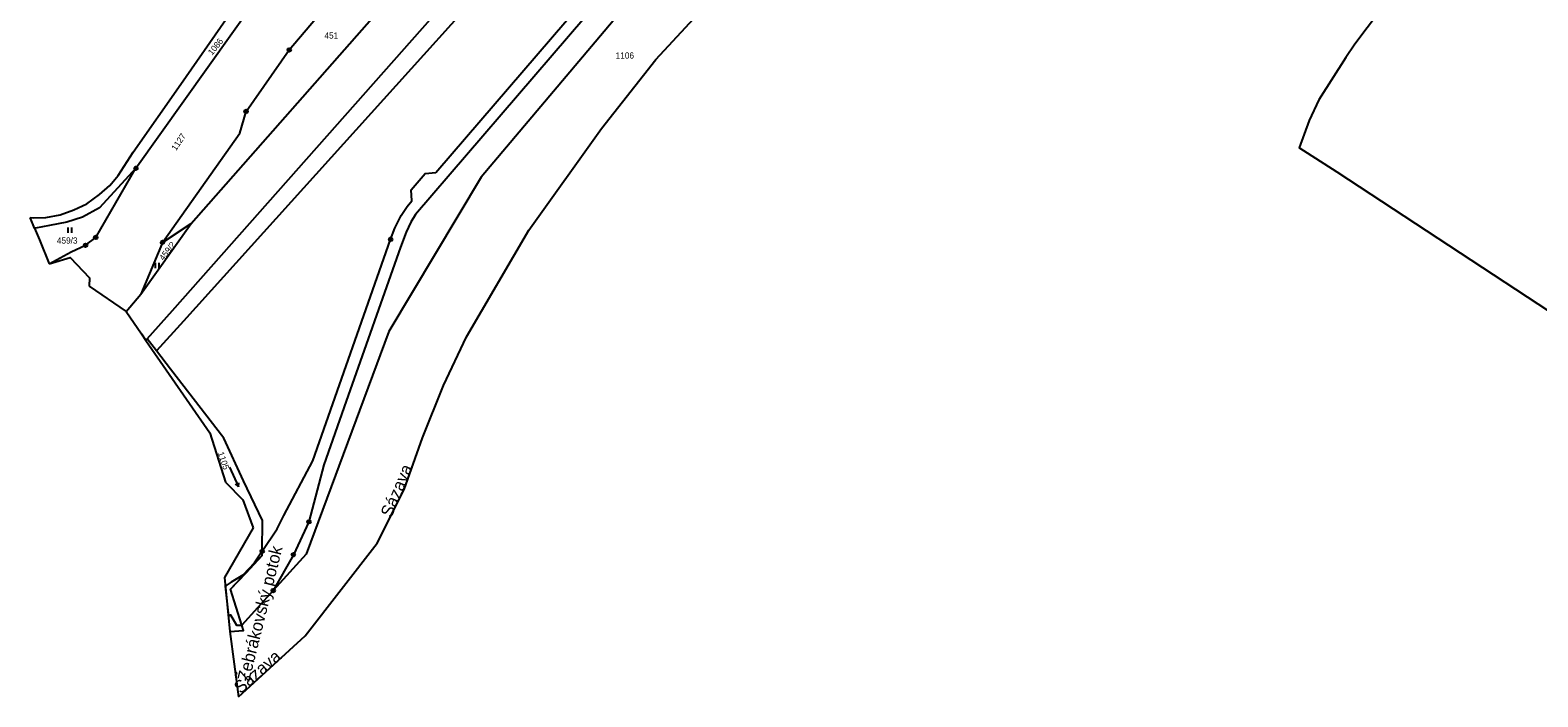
# Model space of a CAD drawing. Extents: x -680203 to -673936, y -1102717 to -1093650.
# Drawn here: x -680071.5 to -679656.1, y -1099045.2 to -1098861.6 of the extents above; entities that cross this region are included whole.
import ezdxf

# ---------------------------------------------------------------- set-up
doc = ezdxf.new("R2010")
doc.units = 0
for name, color, linetype in [('SOxx02xx_Koleje_param další_Popis10', 7, 'Continuous'), ('SOxx02xx_Staničení_Popis10', 7, 'Continuous'), ('SOxxxxxx_Koleje_hlavní_body_Popis10', 7, 'Continuous'), ('SOxxxxxx_Koleje_LN_parametry_Popis10', 7, 'Continuous'), ('SOxxxxxx_Osa_bod_P', 7, 'Continuous'), ('x_prac', 7, 'Continuous')]:
    doc.layers.add(name, color=color, linetype=linetype)

msp = doc.modelspace()

# ---------------------------------------------------------------- linework, layer by layer
at = {"layer": 'SOxx02xx_Koleje_param další_Popis10'}
for centre, radius in [((-680000.07, -1098867.08), 0.5), ((-680000.07, -1098867.08), 0.0303), ((-680011.96, -1098884.01), 0.5), ((-680011.96, -1098884.01), 0.0303), ((-680042.3, -1098899.68), 0.5), ((-680042.3, -1098899.68), 0.0303), ((-680056.17, -1098920.87), 0.5), ((-680056.17, -1098920.87), 0.0303), ((-680053.38, -1098918.72), 0.5), ((-680053.38, -1098918.72), 0.0303), ((-680034.99, -1098920.07), 0.5), ((-680034.99, -1098920.07), 0.0303), ((-679972.14, -1098919.25), 0.5), ((-679972.14, -1098919.25), 0.0303), ((-679994.66, -1098997.02), 0.5), ((-679994.66, -1098997.02), 0.0303), ((-680007.52, -1099005.13), 0.5), ((-680007.52, -1099005.13), 0.0303), ((-679998.95, -1099006.06), 0.5), ((-679998.95, -1099006.06), 0.0303), ((-680004.49, -1099015.94), 0.5), ((-680004.49, -1099015.94), 0.0303)]:
    msp.add_circle(centre, radius, dxfattribs=at)
at = {"layer": 'SOxxxxxx_Koleje_hlavní_body_Popis10'}
for p, q in [((-680061, -1098917.44), (-680061, -1098915.94)), ((-680060, -1098917.44), (-680060, -1098915.94)), ((-680036.9, -1098927.17), (-680036.9, -1098925.67)), ((-680035.9, -1098927.17), (-680035.9, -1098925.67)), ((-680016.57, -1098981.93), (-680014.03, -1098987.37)), ((-680014.03, -1098987.37), (-680014.9, -1098986.69)), ((-680014.03, -1098987.37), (-680013.99, -1098986.27))]:
    msp.add_line(p, q, dxfattribs=at)
at = {"layer": 'SOxxxxxx_Koleje_LN_parametry_Popis10'}
msp.add_lwpolyline([(-680016.07, -1099013.6), (-680017.69, -1099014.76), (-680016.84, -1099023.02), (-680016.23, -1099022.65), (-680014.65, -1099025.48), (-680013.16, -1099025.49), (-680016.28, -1099015.59), (-680011.99, -1099011.04), (-680007.53, -1099006.3), (-680007.52, -1099005.13), (-680009.73, -1099008.36), (-680012.9, -1099011.72)], close=True, dxfattribs=at)
at = {"layer": 'x_prac'}
for p, q in [((-680027.07, -1098914.87), (-679940.7, -1098816.85)), ((-679678.92, -1098828.79), (-679706.47, -1098865.46)), ((-680029.98, -1098876.52), (-680017.52, -1098858.7)), ((-679899.04, -1098869.74), (-679886.23, -1098855.84)), ((-679706.47, -1098865.46), (-679708.97, -1098869.17)), ((-679708.97, -1098869.17), (-679716.38, -1098880.82)), ((-680043.09, -1098895.25), (-680029.98, -1098876.52)), ((-679711.32, -1098900.71), (-679721.8, -1098894.02)), ((-679613.59, -1098964.99), (-679711.32, -1098900.71)), ((-680071.46, -1098913.22), (-680070.58, -1098913.3)), ((-680070.23, -1098916.2), (-680071.46, -1098913.22)), ((-680070, -1098916.16), (-680070.23, -1098916.2)), ((-680070.23, -1098916.2), (-680068.93, -1098919.34)), ((-680040.98, -1098934.36), (-680027.07, -1098914.87)), ((-680034.99, -1098920.07), (-680027.07, -1098914.87)), ((-680068.93, -1098919.34), (-680066.18, -1098926)), ((-680034.99, -1098920.07), (-680040.98, -1098934.36)), ((-680055.23, -1098932.17), (-680044.98, -1098939.14)), ((-680044.98, -1098939.14), (-680040.98, -1098934.36)), ((-680044.98, -1098939.14), (-680040.82, -1098945.29)), ((-680040.82, -1098945.29), (-680039.6, -1098947.1)), ((-680039.6, -1098947.1), (-680039.19, -1098946.64)), ((-680036.63, -1098949.97), (-680039.19, -1098946.64)), ((-680039.6, -1098947.1), (-680033.16, -1098956.38)), ((-680010.01, -1098998.64), (-680017.94, -1099012.35)), ((-679995.42, -1099005.96), (-680004.49, -1099015.94)), ((-679998.95, -1099006.06), (-680004.49, -1099015.94)), ((-680017.94, -1099012.35), (-680016.41, -1099027.19)), ((-680004.49, -1099015.94), (-680013.16, -1099025.49)), ((-680016.41, -1099027.19), (-680014.06, -1099045.2))]:
    msp.add_line(p, q, dxfattribs=at)
for points in [[(-679757.33, -1098649.83), (-679768.47, -1098660.13), (-679795.98, -1098687.73), (-679829.02, -1098724.8), (-679889.35, -1098786.74), (-680029.19, -1098941.72), (-680036.63, -1098949.97)], [(-680039.19, -1098946.64), (-680032.26, -1098938.81), (-679894.51, -1098783.26), (-679834.78, -1098720.23), (-679800.07, -1098683.98), (-679773.27, -1098656.27)], [(-679815.91, -1098732.57), (-679846.43, -1098779.44), (-679878.06, -1098824.68), (-679903.84, -1098850.76), (-679947.17, -1098902.09), (-679972.63, -1098944.61), (-679995.42, -1099005.96)], [(-679873.25, -1098805.18), (-679909.13, -1098846.94), (-679965.25, -1098912.41)], [(-679959.66, -1098900.84), (-679911.78, -1098845.03), (-679883.7, -1098812.42)], [(-680042.3, -1098899.68), (-680002.65, -1098843.97), (-679975.82, -1098820.12), (-679961.2, -1098817.62), (-679962.79, -1098821.87)], [(-680034.99, -1098920.07), (-680013.72, -1098889.98), (-680011.96, -1098884.01), (-680000.07, -1098867.08), (-679964.32, -1098824.8)], [(-679951.23, -1098946.12), (-679934.1, -1098916.68), (-679914.07, -1098888.74), (-679899.04, -1098869.74)], [(-679716.38, -1098880.82), (-679719.06, -1098886.51), (-679721.8, -1098894.02)], [(-680070.58, -1098913.3), (-680067.18, -1098913.18), (-680063.18, -1098912.49), (-680059.45, -1098911.1), (-680055.85, -1098909.47), (-680052.36, -1098906.87), (-680049.52, -1098904.43), (-680047.18, -1098901.64), (-680043.09, -1098895.25)], [(-680042.3, -1098899.68), (-680052.36, -1098910.56), (-680057.03, -1098913.15), (-680061.32, -1098914.53), (-680066.15, -1098915.4), (-680070, -1098916.16)], [(-680066.18, -1098926), (-680060.15, -1098922.68), (-680056.17, -1098920.87), (-680053.38, -1098918.72), (-680042.3, -1098899.68)], [(-679970.99, -1098916.17), (-679969.27, -1098912.64), (-679967.61, -1098910.15), (-679966.34, -1098908.62), (-679966.53, -1098905.64), (-679962.62, -1098901.09), (-679959.66, -1098900.84)], [(-679965.25, -1098912.41), (-679966.6, -1098914.53), (-679967.89, -1098917.24), (-679969.41, -1098921.43), (-679984.38, -1098963.81), (-679990.55, -1098981.35), (-679994.66, -1098997.02), (-679998.95, -1099006.06)], [(-679993.56, -1098980.22), (-679972.14, -1098919.25), (-679970.99, -1098916.17)], [(-680066.18, -1098926), (-680060.48, -1098924.19), (-680055.12, -1098929.83), (-680055.23, -1098932.17)], [(-679975.89, -1099002.86), (-679968.44, -1098988.07), (-679963.34, -1098973.85), (-679957.61, -1098959.5), (-679951.23, -1098946.12)], [(-680007.52, -1099005.13), (-680007.43, -1098996.68), (-680012.71, -1098985.74), (-680018.12, -1098973.95), (-680032.76, -1098954.98), (-680036.63, -1098949.97)], [(-680033.16, -1098956.38), (-680021.98, -1098972.5), (-680017.6, -1098986.1)], [(-680007.52, -1099005.13), (-680003.45, -1098998.95), (-680001.53, -1098995.24), (-679993.56, -1098980.22)], [(-680017.6, -1098986.1), (-680012.85, -1098990.94), (-680010.01, -1098998.64)], [(-680014.06, -1099045.2), (-679995.66, -1099028.4), (-679975.89, -1099002.86)], [(-680013.16, -1099025.49), (-680016.28, -1099015.59), (-680007.53, -1099006.3), (-680007.52, -1099005.13)], [(-680016.41, -1099027.19), (-680012.7, -1099026.92), (-680013.16, -1099025.49)]]:
    msp.add_lwpolyline(points, dxfattribs=at)

# ---------------------------------------------------------------- texts
at = {"layer": 'SOxx02xx_Staničení_Popis10'}
for s, rotation, p in [('Sázava', 67, (-679971.92, -1098996.03)), ('Žebrákovský potok', 76, (-680011.13, -1099041.16)), ('Sázava', 41, (-680013.48, -1099044.52))]:
    msp.add_text(s, height=3.4, rotation=rotation, dxfattribs=at).set_placement(p)
at = {"layer": 'SOxxxxxx_Osa_bod_P'}
for s, p in [('451', (-679990.38, -1098863.96)), ('1106', (-679910.15, -1098869.46)), ('459/3', (-680064.09, -1098920.41))]:
    msp.add_text(s, height=1.7, dxfattribs=at).set_placement(p)
for s, rotation, p in [('1086', 51, (-680021.32, -1098868.67)), ('1127', 56, (-680031.28, -1098894.98)), ('459/2', 53, (-680034.7, -1098925.24)), ('1105', 289, (-680019.8, -1098978.06))]:
    msp.add_text(s, height=1.7, rotation=rotation, dxfattribs=at).set_placement(p)

doc.saveas('drawing.dxf')
